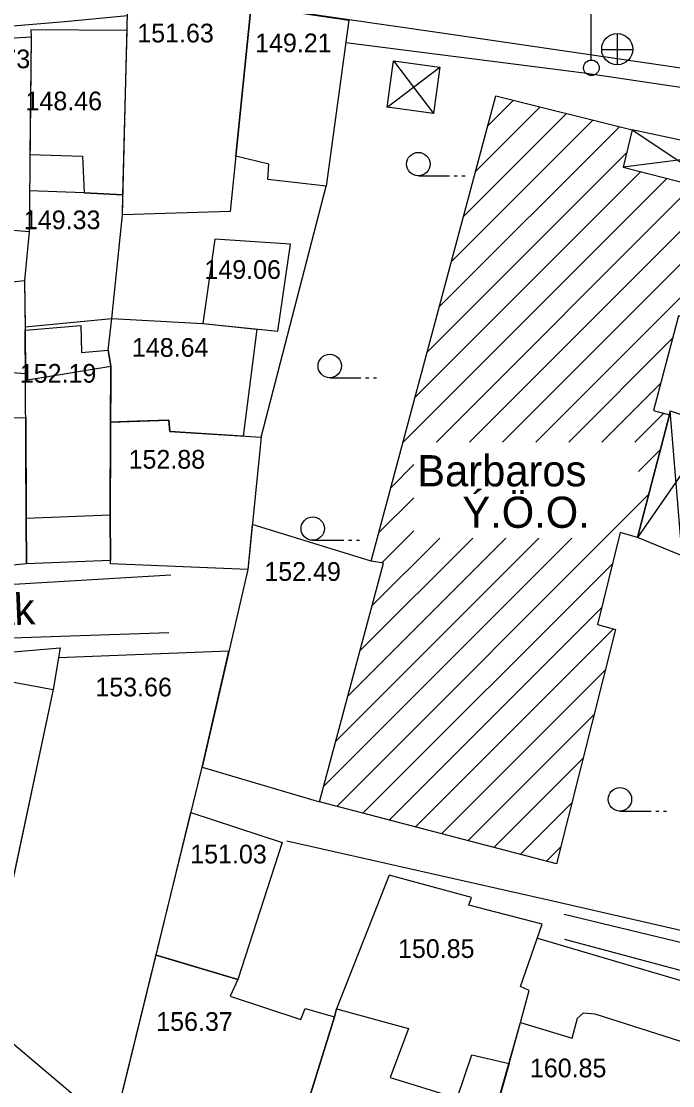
# Model space of a CAD drawing. Extents: x 419677 to 421689, y 4450851 to 4452923.
# Drawn here: x 420473.6 to 420515.3, y 4452027.2 to 4452095.4 of the extents above; entities that cross this region are included whole.
import ezdxf

# ---------------------------------------------------------------- set-up
doc = ezdxf.new("R2010")
doc.units = 0
doc.layers.add('AA_HH', color=7, linetype='Continuous')

msp = doc.modelspace()

# ---------------------------------------------------------------- linework, layer by layer
at = {"layer": 'AA_HH'}
for p, q in [((420510.12, 4452092.973), (420510.12, 4452097.973)), ((420511.803, 4452092.631), (420511.803, 4452094.631)), ((420510.783, 4452093.621), (420512.783, 4452093.621)), ((420497.432, 4452092.894), (420500.004, 4452089.521)), ((420497.031, 4452089.921), (420500.405, 4452092.494)), ((420503.475, 4452088.701), (420505.143, 4452090.37)), ((420501.921, 4452082.905), (420508.535, 4452089.519)), ((420502.698, 4452085.803), (420506.839, 4452089.944)), ((420500.368, 4452077.109), (420511.926, 4452088.667)), ((420501.144, 4452080.007), (420510.231, 4452089.093)), ((420512.749, 4452088.462), (420518.921, 4452084.344)), ((420499.591, 4452074.21), (420512.415, 4452087.034)), ((420519.554, 4452087.02), (420512.166, 4452086.072)), ((420498.037, 4452068.414), (420514.975, 4452085.353)), ((420498.814, 4452071.312), (420513.286, 4452085.785)), ((420499.028, 4452085.522), (420501.028, 4452085.522)), ((420501.328, 4452085.522), (420501.528, 4452085.522)), ((420501.828, 4452085.522), (420502.028, 4452085.522)), ((420500.193, 4452068.448), (420516.665, 4452084.921)), ((420502.314, 4452068.448), (420518.354, 4452084.489)), ((420504.435, 4452068.448), (420518.421, 4452082.434)), ((420506.556, 4452068.448), (420517.666, 4452079.558)), ((420508.678, 4452068.448), (420515.336, 4452075.107)), ((420493.346, 4452072.574), (420495.346, 4452072.574)), ((420495.646, 4452072.574), (420495.846, 4452072.574)), ((420496.146, 4452072.574), (420496.346, 4452072.574)), ((420510.799, 4452068.448), (420514.577, 4452072.227)), ((420512.92, 4452068.448), (420514.76, 4452070.288)), ((420515.941, 4452061.139), (420515.184, 4452070.441)), ((420518.056, 4452069.512), (420513.078, 4452062.324)), ((420513.15, 4452066.557), (420514.543, 4452067.95)), ((420497.26, 4452065.516), (420498.741, 4452066.996)), ((420493.791, 4452045.076), (420513.793, 4452065.079)), ((420496.483, 4452062.618), (420498.741, 4452064.875)), ((420496.684, 4452060.697), (420498.741, 4452062.754)), ((420492.252, 4452062.145), (420494.252, 4452062.145)), ((420492.96, 4452046.367), (420508.882, 4452062.289)), ((420493.733, 4452049.261), (420506.761, 4452062.289)), ((420494.506, 4452052.155), (420504.64, 4452062.289)), ((420494.552, 4452062.145), (420494.752, 4452062.145)), ((420495.052, 4452062.145), (420495.252, 4452062.145)), ((420495.279, 4452055.05), (420502.518, 4452062.289)), ((420496.052, 4452057.944), (420500.397, 4452062.289)), ((420495.472, 4452044.636), (420511.48, 4452060.645)), ((420497.154, 4452044.197), (420510.78, 4452057.823)), ((420498.835, 4452043.757), (420511.538, 4452056.46)), ((420500.517, 4452043.317), (420511.019, 4452053.819)), ((420502.198, 4452042.877), (420510.303, 4452050.982)), ((420503.88, 4452042.438), (420509.587, 4452048.145)), ((420505.561, 4452041.998), (420508.871, 4452045.307)), ((420511.957, 4452044.781), (420513.957, 4452044.781)), ((420514.257, 4452044.781), (420514.457, 4452044.781)), ((420514.757, 4452044.781), (420514.957, 4452044.781)), ((420507.243, 4452041.558), (420508.155, 4452042.47))]:
    msp.add_line(p, q, dxfattribs=at)
for points in [[(420481.972, 4452095.96), (420486.651, 4452096.404), (420488.053, 4452096.494), (420500.387, 4452094.707), (420523.478, 4452091.334)], [(420412.661, 4452090.31), (420423.219, 4452091.08), (420463.017, 4452094.314), (420476.345, 4452095.426), (420480.37, 4452095.808)], [(420494.37, 4452094.081), (420509.675, 4452092.128), (420539.14, 4452087.736)], [(420549.367, 4452086.835), (420563.17, 4452083.995), (420563.344, 4452083.731), (420549.17, 4452041.157), (420545.009, 4452029.527), (420544.929, 4452029.347), (420508.387, 4452038.146)], [(420488.943, 4452068.758), (420493.111, 4452084.86)], [(420483.16, 4452059.901), (420450.405, 4452057.961), (420438.03, 4452057.729), (420437.454, 4452058.083), (420436.229, 4452058.758), (420434.223, 4452060.311)], [(420466.631, 4452055.679), (420483.02, 4452056.231)], [(420508.4, 4452036.565), (420530.587, 4452030.628), (420545.328, 4452026.317), (420537.954, 4452001.843), (420530.399, 4451981.31), (420528.554, 4451981.201), (420527.934, 4451981.337), (420526.707, 4451981.975), (420499.807, 4452005.231), (420464.659, 4452032.205), (420443.858, 4452051.317), (420443.678, 4452051.435), (420443.655, 4452051.803), (420443.66, 4452051.913), (420443.781, 4452052.202), (420443.784, 4452052.276), (420444.021, 4452052.707), (420444.369, 4452053.134), (420445.547, 4452054.115), (420447.422, 4452055.032), (420465.82, 4452055.652)], [(420543.445, 4452030.781), (420507.665, 4452038.999), (420490.602, 4452042.859)], [(420506.668, 4452036.632), (420520.716, 4452032.48)]]:
    msp.add_lwpolyline(points, dxfattribs=at)
for points in [[(420493.111, 4452084.86), (420489.367, 4452085.29), (420489.447, 4452086.268), (420487.32, 4452086.774), (420488.26, 4452096.028), (420488.297, 4452096.432), (420494.563, 4452095.495)], [(420480.373, 4452095.943), (420488.26, 4452096.028), (420486.96, 4452083.232), (420480.051, 4452083.021)], [(420474.117, 4452086.886), (420477.49, 4452086.771), (420477.594, 4452084.439), (420480.083, 4452084.301), (420480.345, 4452094.835), (420474.17, 4452094.894), (420474.185, 4452094.428)], [(420469.258, 4452094.137), (420474.185, 4452094.428), (420474.073, 4452081.939), (420471.728, 4452082.12), (420471.631, 4452079.006), (420468.713, 4452078.718), (420468.93, 4452082.169)], [(420497.432, 4452092.894), (420500.405, 4452092.494), (420500.004, 4452089.521), (420497.031, 4452089.921)], [(420507.885, 4452041.39), (420492.695, 4452045.362), (420496.785, 4452060.682), (420495.999, 4452060.799), (420504.001, 4452090.656), (420512.749, 4452088.462), (420512.166, 4452086.072), (420518.921, 4452084.344), (420516.77, 4452076.143), (420515.716, 4452076.55), (420514.115, 4452070.463), (420515.131, 4452070.187), (420513.078, 4452062.324), (420511.978, 4452062.647), (420510.513, 4452056.747), (420511.677, 4452056.421)], [(420512.749, 4452088.462), (420512.166, 4452086.072), (420518.921, 4452084.344), (420519.554, 4452087.02)], [(420479.374, 4452076.376), (420480.051, 4452083.021), (420480.083, 4452084.301), (420477.594, 4452084.439), (420474.096, 4452084.566), (420474.073, 4452081.939), (420473.761, 4452078.812), (420473.805, 4452075.831)], [(420485.979, 4452081.449), (420485.195, 4452076.052), (420490.012, 4452075.557), (420490.824, 4452081.145)], [(420473.761, 4452078.812), (420473.808, 4452075.612), (420473.832, 4452072.819), (420470.869, 4452073.025), (420470.875, 4452072.064), (420468.821, 4452071.908), (420468.837, 4452074.63), (420468.727, 4452078.263)], [(420488.66, 4452075.696), (420487.796, 4452068.83), (420483.081, 4452069.124), (420483.024, 4452069.852), (420480.355, 4452069.763), (420479.28, 4452069.727), (420479.297, 4452073.319), (420479.143, 4452074.329), (420479.374, 4452076.376), (420485.195, 4452076.052)], [(420473.808, 4452075.612), (420477.387, 4452075.915), (420477.428, 4452074.185), (420479.143, 4452074.329), (420479.297, 4452073.319), (420479.252, 4452063.759), (420479.291, 4452060.854), (420473.899, 4452060.646), (420473.882, 4452063.55), (420473.835, 4452072.41)], [(420479.297, 4452073.319), (420479.252, 4452063.759), (420473.882, 4452063.55), (420473.835, 4452072.41)], [(420518.056, 4452069.512), (420515.941, 4452061.139), (420513.078, 4452062.324), (420515.131, 4452070.187), (420515.184, 4452070.441)], [(420468.81, 4452069.968), (420473.848, 4452070.025), (420473.882, 4452063.55), (420473.899, 4452060.646), (420468.752, 4452060.142)], [(420479.28, 4452069.727), (420483.024, 4452069.852), (420483.081, 4452069.124), (420488.943, 4452068.758), (420488.085, 4452060.276), (420479.275, 4452060.634), (420479.291, 4452060.854), (420479.252, 4452063.759)], [(420485.152, 4452047.596), (420492.695, 4452045.362), (420496.785, 4452060.682), (420495.999, 4452060.799), (420488.377, 4452063.168), (420488.085, 4452060.276)], [(420476.052, 4452055.241), (420475.605, 4452052.583), (420471.015, 4452031.053), (420463.038, 4452036.803), (420465.37, 4452048.679), (420466.394, 4452053.895), (420466.394, 4452053.895), (420466.465, 4452054.433)], [(420486.875, 4452055.045), (420475.946, 4452054.615), (420475.605, 4452052.583), (420471.106, 4452031.476), (420479.48, 4452024.413), (420485.152, 4452047.596)], [(420466.394, 4452053.895), (420471.888, 4452052.82), (420472.011, 4452053.241), (420475.605, 4452052.583), (420471.015, 4452031.053), (420463.038, 4452036.803)], [(420490.289, 4452042.764), (420487.453, 4452033.975), (420483.441, 4452035.165), (420482.201, 4452035.533), (420484.441, 4452044.69)], [(420497.153, 4452040.66), (420493.776, 4452032.105), (420493.649, 4452031.578), (420490.389, 4452021.036), (420493.538, 4452020.287), (420493.233, 4452019), (420498.114, 4452017.798), (420498.531, 4452018.676), (420501.758, 4452017.712), (420504.845, 4452028.598), (420505.587, 4452031.213), (420506.135, 4452033.278), (420505.59, 4452033.535), (420506.979, 4452037.527), (420502.269, 4452038.743), (420502.437, 4452039.226)], [(420493.649, 4452031.578), (420490.389, 4452021.036), (420488.537, 4452021.688), (420488.295, 4452020.952), (420481.045, 4452023.252), (420481.245, 4452024.011), (420479.646, 4452025.091), (420482.201, 4452035.533), (420487.453, 4452033.975), (420486.964, 4452032.909), (420491.493, 4452031.402), (420491.776, 4452032.115)], [(420493.649, 4452031.578), (420493.776, 4452032.105), (420498.399, 4452030.829), (420497.212, 4452027.681), (420501.514, 4452026.376), (420502.452, 4452029.15), (420504.845, 4452028.598), (420501.758, 4452017.712), (420498.531, 4452018.676), (420498.114, 4452017.798), (420493.233, 4452019), (420493.538, 4452020.287), (420490.389, 4452021.036)], [(420505.587, 4452031.213), (420508.887, 4452030.206), (420509.233, 4452031.488), (420509.629, 4452031.833), (420510.35, 4452031.782), (420518.27, 4452029.248), (420518.619, 4452028.915), (420518.571, 4452028.216), (420518.353, 4452027.503), (420519.98, 4452027.245), (420515.622, 4452013.296), (420512.584, 4452002.161), (420510.799, 4452002.743), (420510.633, 4452004.535), (420507.766, 4452005.183), (420507.324, 4452007.538), (420504.015, 4452008.311), (420503.837, 4452010.336), (420501.692, 4452010.955), (420501.886, 4452011.584), (420500.161, 4452012.08)]]:
    msp.add_lwpolyline(points, close=True, dxfattribs=at)
for centre, radius in [((420511.788, 4452093.639), 1), ((420510.13, 4452092.448), 0.5), ((420499.028, 4452086.272), 0.75), ((420493.346, 4452073.324), 0.75), ((420492.252, 4452062.895), 0.75), ((420511.957, 4452045.531), 0.75)]:
    msp.add_circle(centre, radius, dxfattribs=at)

# ---------------------------------------------------------------- texts
for s, height, p in [('151.63', 1.2, (420481.001, 4452094.076)), ('149.21', 1.2, (420488.559, 4452093.447)), ('150.73', 1.2, (420469.226, 4452092.42)), ('148.46', 1.2, (420473.832, 4452089.724)), ('149.33', 1.2, (420473.728, 4452082.098)), ('149.06', 1.2, (420485.307, 4452078.911)), ('148.64', 1.2, (420480.656, 4452073.912)), ('152.19', 1.2, (420473.466, 4452072.252)), ('152.88', 1.2, (420480.443, 4452066.74)), ('Barbaros', 2, (420498.959, 4452065.607)), ('Ý.Ö.O.', 2, (420501.852, 4452062.945)), ('152.49', 1.2, (420489.152, 4452059.543)), ('153.66', 1.2, (420478.312, 4452052.132)), ('151.03', 1.2, (420484.398, 4452041.42)), ('150.85', 1.2, (420497.723, 4452035.359)), ('156.37', 1.2, (420482.216, 4452030.682)), ('160.85', 1.2, (420506.184, 4452027.703))]:
    msp.add_text(s, height=height, dxfattribs=at).set_placement(p)
msp.add_text('Barbaros Okul  Sokak', height=2, rotation=2.43394, dxfattribs=at).set_placement((420448.48, 4452055.66))

doc.saveas('drawing.dxf')
